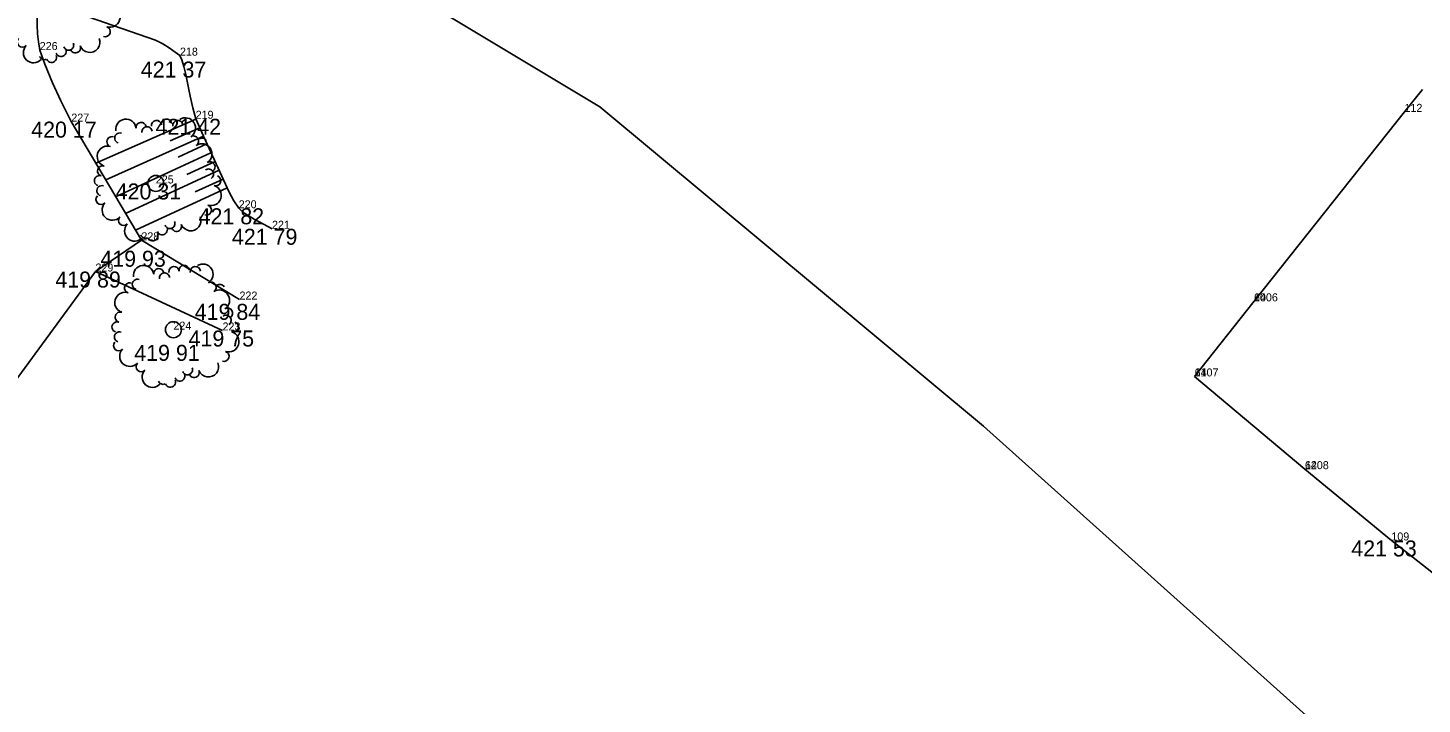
# Model space of a CAD drawing. Extents: x -559180 to -551373, y -1076947 to -1072071.
# Drawn here: x -554615.3 to -554528.2, y -1073447.4 to -1073405.2 of the extents above; entities that cross this region are included whole.
import ezdxf

# ---------------------------------------------------------------- set-up
doc = ezdxf.new("R2010")
doc.units = 0
for name, color, linetype in [('12_PLOTY', 7, 'Continuous'), ('17_KOMUNIKACE', 7, 'Continuous'), ('1_VODA_ZN', 7, 'Continuous'), ('26_SRAFY', 7, 'Continuous'), ('27_HRANA_PATA', 7, 'Continuous'), ('34_ZELEN', 7, 'Continuous'), ('3_BODY', 7, 'Continuous'), ('6_VYSKY', 7, 'Continuous'), ('kanal_stáv', 7, 'Continuous')]:
    doc.layers.add(name, color=color, linetype=linetype)

# ---------------------------------------------------------------- blocks, each defined once
blk = doc.blocks.new('POINT_DISPLAY')
blk.add_line((0, 0), (0, 0))
blk = doc.blocks.new('STLV')
at = {"layer": '34_ZELEN'}
blk.add_circle((0, 0), 0.5, dxfattribs=at)
for centre, radius, start, end in [((-1.866, 3.377), 0.64, 7.27905, 187.27905), ((-0.914, 3.498), 0.32, 7.27905, 187.27905), ((-0.552, 3.222), 0.32, 97.27905, 188.08122), ((-0.556, 3.222), 0.32, 6.47688, 97.27905), ((0.038, 3.62), 0.32, 7.27905, 187.27905), ((0.673, 3.701), 0.32, 7.27905, 187.27905), ((1.372, 3.62), 0.32, 7.27905, 187.27905), ((1.839, 3.46), 0.64, 302.42635, 122.42635), ((-2.733, 2.607), 0.32, 72.13175, 252.13175), ((-2.248, 2.834), 0.32, 72.13175, 252.13175), ((2.354, 2.649), 0.32, 302.42635, 122.42635), ((2.893, 2.511), 0.32, 32.42635, 123.22852), ((-3.027, 1.693), 0.64, 72.13175, 252.13175), ((2.869, 1.839), 0.64, 302.42635, 122.42635), ((-3.322, 0.779), 0.32, 72.13175, 252.13175), ((3.287, 0.583), 0.32, 32.42635, 123.22852), ((3.383, 1.029), 0.32, 302.42635, 122.42635), ((-3.518, 0.17), 0.32, 72.13175, 252.13175), ((3.285, 0.587), 0.32, 301.62418, 32.42635), ((3.746, 0.168), 0.32, 252.13175, 72.13175), ((-3.419, -1.001), 0.32, 136.98445, 316.98445), ((-3.366, -0.453), 0.32, 72.13175, 252.13175), ((3.452, -0.746), 0.64, 252.13175, 72.13175), ((-2.717, -1.656), 0.64, 136.98445, 316.98445), ((3.157, -1.66), 0.32, 252.13175, 72.13175), ((-2.015, -2.311), 0.32, 136.98445, 316.98445), ((-1.313, -2.966), 0.64, 136.98445, 316.98445), ((0.877, -2.497), 0.32, 201.03498, 291.83715), ((0.873, -2.499), 0.32, 291.83715, 22.63931), ((1.293, -2.675), 0.32, 201.83715, 21.83715), ((2.185, -2.318), 0.64, 201.83715, 21.83715), ((-0.639, -3.093), 0.32, 201.03498, 291.83715), ((-0.192, -3.27), 0.32, 201.83715, 21.83715), ((0.402, -2.891), 0.32, 201.83715, 21.83715)]:
    blk.add_arc(centre, radius, start, end, dxfattribs=at)
blk.add_blockref('POINT_DISPLAY', (0, 0), dxfattribs=at)

msp = doc.modelspace()

# ---------------------------------------------------------------- linework, layer by layer
at = {"layer": '12_PLOTY'}
for p, q in [((-554529.27, -1073410.42), (-554528.15, -1073409.03)), ((-554538.67, -1073422.25), (-554529.27, -1073410.42)), ((-554542.38, -1073426.94), (-554538.67, -1073422.25)), ((-554535.49, -1073432.73), (-554542.38, -1073426.94)), ((-554530.09, -1073437.18), (-554535.49, -1073432.73)), ((-554524.61, -1073441.5), (-554530.09, -1073437.18))]:
    msp.add_line(p, q, dxfattribs=at)
at = {"layer": '17_KOMUNIKACE'}
for p, q in [((-554612.56, -1073411.03), (-554608.18, -1073418.44)), ((-554608.18, -1073418.44), (-554611.05, -1073420.39)), ((-554602.05, -1073422.14), (-554608.18, -1073418.44)), ((-554611.05, -1073420.39), (-554621.35, -1073434.4)), ((-554603.11, -1073424.07), (-554611.05, -1073420.39))]:
    msp.add_line(p, q, dxfattribs=at)
for points in [[(-554614.44, -1073403.11), (-554614.585, -1073403.638), (-554614.645, -1073404.038), (-554614.686, -1073404.645), (-554614.701, -1073405.008), (-554614.668, -1073405.542), (-554614.615, -1073406.049), (-554614.53, -1073406.56)], [(-554614.53, -1073406.56), (-554614.221, -1073407.437), (-554613.735, -1073408.604), (-554613.222, -1073409.731), (-554612.56, -1073411.03)]]:
    msp.add_lwpolyline(points, dxfattribs=at)
at = {"layer": '26_SRAFY'}
for p, q in [((-554611.028, -1073413.622), (-554604.781, -1073410.87)), ((-554606.392, -1073412.239), (-554604.538, -1073411.423)), ((-554610.409, -1073414.668), (-554604.309, -1073411.942)), ((-554605.892, -1073413.253), (-554604.088, -1073412.422)), ((-554609.791, -1073415.715), (-554603.835, -1073412.971)), ((-554605.352, -1073414.335), (-554603.582, -1073413.52)), ((-554609.172, -1073416.761), (-554603.329, -1073414.069)), ((-554608.554, -1073417.808), (-554602.823, -1073415.168)), ((-554604.812, -1073415.418), (-554603.076, -1073414.618))]:
    msp.add_line(p, q, dxfattribs=at)
at = {"layer": '27_HRANA_PATA'}
for points in [[(-554613.6, -1073403.75), (-554607.298, -1073405.936), (-554606.835, -1073406.179), (-554606.438, -1073406.423), (-554606.062, -1073406.686), (-554605.77, -1073406.91)], [(-554605.77, -1073406.91), (-554605.655, -1073407.173), (-554605.535, -1073407.579), (-554605.412, -1073408.088), (-554605.136, -1073409.434), (-554604.976, -1073410.16), (-554604.79, -1073410.85)], [(-554604.79, -1073410.85), (-554604.309, -1073411.942), (-554602.696, -1073415.443), (-554602.406, -1073415.967), (-554602.1, -1073416.44)], [(-554602.1, -1073416.44), (-554601.859, -1073416.667), (-554601.656, -1073416.817), (-554601.137, -1073417.124), (-554600.02, -1073417.72)]]:
    msp.add_lwpolyline(points, dxfattribs=at)
at = {"layer": 'kanal_stáv'}
for p, q in [((-554606.59, -1073393.88), (-554579.53, -1073410.1)), ((-554579.53, -1073410.1), (-554555.58, -1073430.05)), ((-554555.58, -1073430.05), (-554528.8, -1073454.01))]:
    msp.add_line(p, q, dxfattribs=at)

# ---------------------------------------------------------------- block references
at = {"layer": '1_VODA_ZN'}
for p in [(-554614.53, -1073406.56), (-554615.123, -1073407.173), (-554605.77, -1073406.91), (-554603.902, -1073407.484), (-554604.79, -1073410.85), (-554529.27, -1073410.42), (-554612.56, -1073411.03), (-554607.28, -1073414.89), (-554602.1, -1073416.44), (-554600.02, -1073417.72), (-554608.18, -1073418.44), (-554611.05, -1073420.39), (-554602.05, -1073422.14), (-554538.67, -1073422.25), (-554606.18, -1073424.02), (-554603.11, -1073424.07), (-554542.38, -1073426.94), (-554535.49, -1073432.73), (-554530.09, -1073437.18)]:
    msp.add_blockref('POINT_DISPLAY', p, dxfattribs=at)
at = {"layer": '34_ZELEN'}
for p in [(-554613.6, -1073403.75), (-554607.28, -1073414.89), (-554606.18, -1073424.02)]:
    msp.add_blockref('STLV', p, dxfattribs=at)

# ---------------------------------------------------------------- texts
at = {"layer": '3_BODY'}
for s, p in [('226', (-554614.53, -1073406.56)), ('218', (-554605.77, -1073406.91)), ('112', (-554529.27, -1073410.42)), ('227', (-554612.56, -1073411.03)), ('219', (-554604.79, -1073410.85)), ('225', (-554607.28, -1073414.89)), ('220', (-554602.1, -1073416.44)), ('221', (-554600.02, -1073417.72)), ('228', (-554608.18, -1073418.44)), ('229', (-554611.05, -1073420.39)), ('222', (-554602.05, -1073422.14)), ('60', (-554538.67, -1073422.25)), ('1406', (-554538.67, -1073422.25)), ('224', (-554606.18, -1073424.02)), ('223', (-554603.11, -1073424.07)), ('61', (-554542.38, -1073426.94)), ('1407', (-554542.38, -1073426.94)), ('62', (-554535.49, -1073432.73)), ('1408', (-554535.49, -1073432.73)), ('109', (-554530.09, -1073437.18))]:
    msp.add_text(s, height=0.5, dxfattribs=at).set_placement(p)
at = {"layer": '6_VYSKY'}
for s, p in [('421 37', (-554608.218, -1073408.278)), ('421 42', (-554607.295, -1073411.85)), ('420 17', (-554615.065, -1073412.03)), ('420 31', (-554609.785, -1073415.89)), ('421 82', (-554604.605, -1073417.44)), ('421 79', (-554602.525, -1073418.72)), ('419 93', (-554610.744, -1073420.09)), ('419 89', (-554613.555, -1073421.39)), ('419 84', (-554604.851, -1073423.406)), ('419 75', (-554605.231, -1073425.07)), ('419 91', (-554608.626, -1073425.967)), ('421 53', (-554532.595, -1073438.18))]:
    msp.add_text(s, height=1, dxfattribs=at).set_placement(p)

doc.saveas('drawing.dxf')
